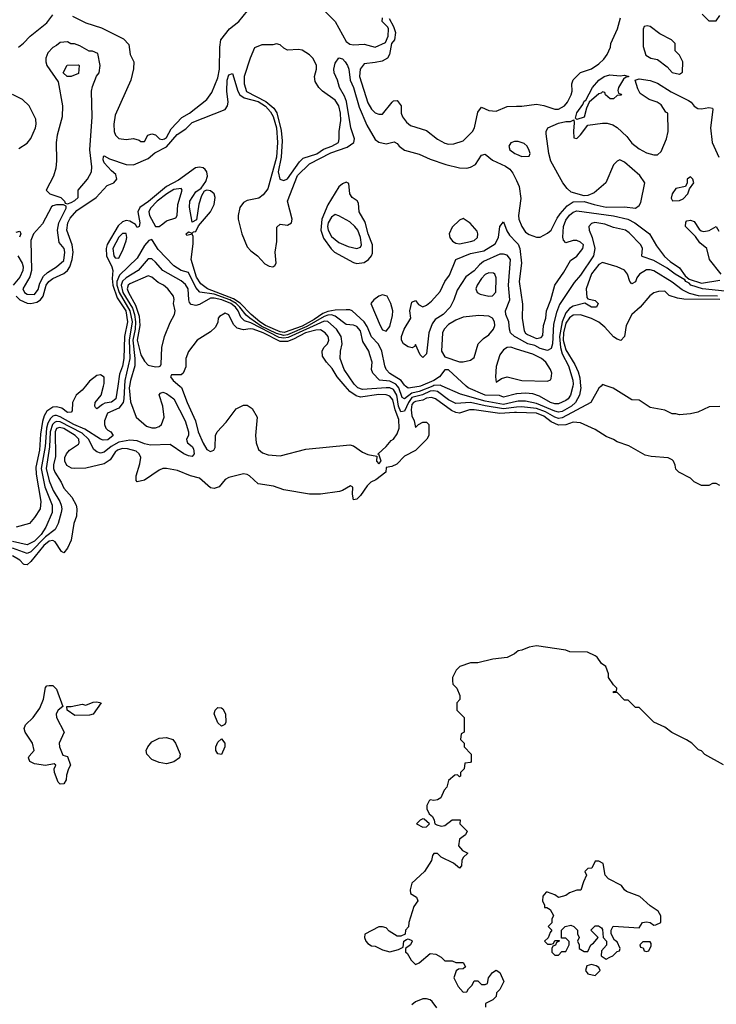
# Model space of a CAD drawing. Header units: inches. Extents: x 2380249 to 2585472, y 382747 to 546448.
# Tile 401 of 626: x 2487289 to 2491091, y 476625 to 482000. Entities that reach past the tile are written whole.
import ezdxf

# ---------------------------------------------------------------- set-up
doc = ezdxf.new("R2010")
doc.units = ezdxf.units.IN
doc.header["$MEASUREMENT"] = 0
for name, color, linetype in [('C4487', 7, 'Continuous'), ('C4488', 7, 'Continuous'), ('C4497', 7, 'Continuous'), ('C4498', 7, 'Continuous')]:
    doc.layers.add(name, color=color, linetype=linetype)

msp = doc.modelspace()

# ---------------------------------------------------------------- linework, layer by layer
at = {"layer": 'C4487', "color": 4}
for points, elevation in [([(2487888.6, 480000), (2487887.1, 479990), (2487893.6, 479913.6), (2487924.7, 479830), (2487981.8, 479781.8), (2488010, 479771.7), (2488030, 479771.7), (2488050, 479778.7), (2488062.4, 479790), (2488076.9, 479830), (2488069.8, 479889.8), (2488050, 479952), (2488058, 479962), (2488070, 479966.8), (2488090, 479959.1), (2488130, 479930.4), (2488191.8, 479810), (2488210.3, 479749.7), (2488210.4, 479729.7), (2488198.8, 479710), (2488200.7, 479700.7), (2488204.7, 479690), (2488230, 479670.8), (2488237.7, 479657.7), (2488242, 479630), (2488230, 479616), (2488210, 479619.5), (2488185.2, 479630), (2488110, 479680.7), (2488002.3, 479677.7), (2487970, 479684.4), (2487930, 479700.9), (2487890, 479705.3), (2487830, 479693.5), (2487788.8, 479670), (2487750, 479638.7), (2487730, 479633.6), (2487710, 479640.7), (2487693.9, 479653.9), (2487665.1, 479710), (2487630, 479742.9), (2487510, 479804.5), (2487490, 479806.6), (2487479.5, 479800.5), (2487468, 479790), (2487455.6, 479750), (2487451.4, 479668.6), (2487432.8, 479550), (2487450, 479482), (2487471.5, 479430), (2487507.6, 479370), (2487514.9, 479350), (2487518.7, 479330), (2487515.8, 479310), (2487498.4, 479250), (2487482.8, 479217.3), (2487430, 479176.2), (2487350, 479095.6), (2487330, 479086.6), (2487250, 479115)], 32), ([(2487861, 480000), (2487857.8, 479930), (2487852.9, 479910), (2487830, 479879.8), (2487768, 479852), (2487752.6, 479810), (2487751.7, 479790), (2487759.5, 479770), (2487770, 479758.4), (2487786.8, 479750), (2487798.8, 479730), (2487770, 479706.6), (2487744.7, 479704.8), (2487730, 479709.6), (2487645.5, 479765.5), (2487584, 479790), (2487510, 479832.5), (2487490, 479839.8), (2487481.7, 479838.3), (2487470, 479835.8), (2487457.3, 479822.7), (2487442.9, 479797), (2487436, 479770), (2487427.6, 479670), (2487405.6, 479550), (2487426.3, 479450), (2487466.9, 479350), (2487465.5, 479310), (2487431.5, 479230), (2487406.7, 479190), (2487370, 479153.5), (2487330, 479132.6), (2487250.7, 479150.7)], 28), ([(2487648, 480000), (2487630, 479978), (2487597.3, 479950), (2487577.3, 479910), (2487575.3, 479864.7), (2487570, 479858), (2487550, 479856), (2487518.6, 479878.6), (2487490, 479886.6), (2487470, 479884.7), (2487438, 479862), (2487423.5, 479836.5), (2487413.8, 479806.1), (2487403.2, 479736.8), (2487397.4, 479650), (2487376.7, 479556.7), (2487378.2, 479518.2), (2487404, 479370), (2487400.7, 479330), (2487370, 479282), (2487342, 479250), (2487270.7, 479229.3)], 24), ([(2487824.7, 480000), (2487814, 479930), (2487790, 479912.7), (2487753.5, 479906.5), (2487740.3, 479899.7), (2487710, 479875.3), (2487702.7, 479882.7), (2487699, 479890), (2487701.2, 479910), (2487734, 479950), (2487746.5, 480000)], 24), ([(2488163.5, 480000), (2488172.7, 479992.7), (2488203.1, 479910), (2488248.9, 479810), (2488263.1, 479750), (2488290, 479687.3), (2488310, 479653.4), (2488330, 479643), (2488349.5, 479650.5), (2488356.1, 479663.9), (2488358.4, 479730), (2488366.6, 479750), (2488416.6, 479803.4), (2488470, 479874.8), (2488510, 479894.8), (2488530, 479896), (2488558, 479878), (2488586, 479830), (2488576.3, 479730), (2488579.3, 479690), (2488593.3, 479653.3), (2488614.6, 479634.6), (2488644.9, 479624.9), (2488710, 479619), (2488850, 479656.1), (2489090, 479679.5), (2489110, 479674.4), (2489159.3, 479639.3), (2489190, 479626.8), (2489238, 479618), (2489236, 479590), (2489250, 479576), (2489261.2, 479590), (2489250, 479628), (2489246, 479626), (2489246, 479630), (2489290, 479670.8), (2489317, 479703), (2489330, 479710.4), (2489350, 479738.4), (2489360.2, 479770), (2489358.2, 479818.2), (2489338, 479870), (2489325.1, 479925.1), (2489310, 479944.8), (2489290, 479952.7), (2489250, 479954.5), (2489150, 479938.9), (2489126.2, 479946.2), (2489090, 479971.1), (2489064.8, 480000)], 36), ([(2490000, 479883.8), (2489930, 479874.9), (2489830, 479891.2), (2489750, 479909.8), (2489670, 479905.1), (2489630, 479925.3), (2489570, 479969.8), (2489550, 479974.5), (2489530, 479971.8), (2489487.4, 479952.6), (2489430, 479936.7), (2489410.6, 479910), (2489390, 479862.7), (2489370, 479859.7), (2489355.9, 479890), (2489346.8, 479950), (2489330, 479980.4), (2489310, 479989.8), (2489290, 479989.8), (2489160.4, 479980.4), (2489135.1, 479990), (2489124.6, 480000)], 32), ([(2489543.4, 480000), (2489470, 479969.3), (2489430, 479960.2), (2489390, 479929.6), (2489377.4, 479937.4), (2489359.1, 479990), (2489350.9, 480000)], 28), ([(2489476.1, 480000), (2489470, 479997.5), (2489410, 479988.3), (2489395.6, 480000)], 24), ([(2490000, 479915.4), (2489930, 479898.5), (2489830, 479917.2), (2489694.9, 479954.9), (2489595, 480000)], 28), ([(2490000, 479957.5), (2489930, 479939.5), (2489907.6, 479947.6), (2489830, 479949.8), (2489736, 479990), (2489725.2, 480000)], 24), ([(2490000, 479855.4), (2489990, 479855.8), (2489910, 479850.6), (2489769.2, 479870.8), (2489744.7, 479870), (2489690, 479852.8), (2489670, 479855.4), (2489646, 479866), (2489558.4, 479930), (2489536.9, 479936.9), (2489510, 479933.3), (2489490, 479923.5), (2489450, 479915), (2489438.4, 479910), (2489430, 479899.5), (2489426.2, 479870), (2489430, 479838), (2489442, 479810), (2489450, 479774), (2489466, 479790), (2489490, 479802), (2489510, 479802), (2489522, 479790), (2489522, 479730), (2489511.3, 479710), (2489450, 479648), (2489390, 479618), (2489346.8, 479573.2), (2489319.8, 479560.2), (2489290, 479555.3), (2489286.8, 479530), (2489232.4, 479487.6), (2489205.5, 479474.5), (2489184.9, 479455.1), (2489150, 479402), (2489130, 479382), (2489110, 479378), (2489105.2, 479410), (2489108, 479448), (2489095.3, 479455.3), (2489050.9, 479429.1), (2489035.3, 479424.7), (2488930, 479409), (2488870, 479409.2), (2488730, 479433.2), (2488673.4, 479453.4), (2488590, 479466), (2488544, 479510), (2488530, 479518), (2488510, 479520.9), (2488430, 479500.9), (2488411, 479490), (2488378, 479450), (2488350, 479441.2), (2488330, 479444), (2488270, 479497), (2488222, 479510), (2488150, 479539.3), (2488090, 479549.2), (2488070, 479549.2), (2488050, 479541.2), (2487970, 479486.6), (2487930, 479478), (2487924.7, 479484.7), (2487924.5, 479510), (2487944.4, 479575.6), (2487949.6, 479610), (2487940.9, 479630), (2487924.7, 479644.7), (2487877.5, 479657.5), (2487850, 479658.5), (2487822.4, 479650), (2487810, 479638.7), (2487782.6, 479597.4), (2487750, 479575.4), (2487650, 479552), (2487589.3, 479549.3), (2487572.5, 479552.5), (2487547, 479567), (2487536, 479590), (2487536, 479610), (2487543.7, 479630), (2487561.2, 479650), (2487610, 479682.8), (2487614, 479690), (2487611.3, 479710), (2487591.5, 479730), (2487530, 479767.6), (2487505.9, 479774.1), (2487490, 479767.6), (2487483, 479750), (2487484.4, 479615.6), (2487474.4, 479570), (2487474.4, 479550), (2487481.3, 479530), (2487516.1, 479476.1), (2487530, 479442.8), (2487573.7, 479393.7), (2487597.1, 479350), (2487601.6, 479330), (2487599.3, 479290), (2487584.4, 479250), (2487570, 479158), (2487550, 479115.3), (2487530, 479088.7), (2487516.4, 479096.4), (2487482, 479150), (2487470, 479156.4), (2487450, 479154), (2487420.2, 479130), (2487350, 479042.3), (2487330, 479024.5), (2487313.2, 479026.8), (2487310, 479027.3), (2487289.6, 479050), (2487250, 479073.3)], 36), ([(2490000, 478546.7), (2489990, 478538), (2489950, 478518), (2489871.6, 478508.4), (2489790, 478488.7), (2489750, 478488.7), (2489691.1, 478468.9), (2489672, 478450), (2489652, 478410), (2489652, 478390), (2489652.7, 478372.7), (2489674, 478350), (2489692, 478310), (2489691.6, 478288.4), (2489674, 478270), (2489674, 478230), (2489714, 478190), (2489714, 478110), (2489698, 478102), (2489694, 478070), (2489714, 478050), (2489714, 478030), (2489754, 477990), (2489754, 477950), (2489750, 477946), (2489718, 477942), (2489714, 477910), (2489694, 477890), (2489694, 477870), (2489690, 477866), (2489678, 477878), (2489663.6, 477876.4), (2489630, 477846), (2489621, 477810), (2489605.5, 477794.5), (2489588.1, 477751.9), (2489570, 477741.2), (2489550, 477737.2), (2489530, 477742), (2489523.5, 477736.5), (2489511.3, 477710), (2489511.6, 477691.6), (2489524.7, 477664.7), (2489542, 477650), (2489552, 477630), (2489554, 477610), (2489565.4, 477605.4), (2489590, 477598), (2489600.4, 477599.6), (2489610, 477602), (2489650, 477632), (2489692.7, 477632.7), (2489692, 477610), (2489731.3, 477570), (2489722, 477550), (2489690, 477526), (2489684.7, 477490), (2489705.4, 477465.4), (2489734, 477450), (2489710, 477426), (2489702, 477410), (2489699.6, 477380.4), (2489690, 477368.7), (2489656.4, 477396.4), (2489589.1, 477429.1), (2489570, 477448), (2489550, 477448), (2489542.8, 477437.2), (2489536, 477410), (2489498, 477350), (2489430, 477286), (2489421, 477250), (2489422, 477230), (2489454, 477210), (2489462, 477190), (2489441, 477159), (2489412.7, 477072.7), (2489411.6, 477048.4), (2489394, 477030), (2489392.7, 477007.3), (2489370, 476998), (2489350, 476998), (2489305.2, 477025.2), (2489290, 477042), (2489270, 477048.7), (2489250, 477048), (2489172, 477008), (2489171.3, 476990), (2489178, 476970), (2489190, 476958), (2489210, 476944.7), (2489230, 476942), (2489270, 476922), (2489310, 476912), (2489356.4, 476923.6), (2489382, 476938), (2489386, 476970), (2489400.4, 476979.6), (2489410, 476982), (2489430, 476974), (2489432, 476970), (2489422, 476950), (2489394, 476930), (2489394, 476910), (2489403.6, 476903.6), (2489426.4, 476866.4), (2489450, 476842), (2489470, 476851.3), (2489530, 476902), (2489559.6, 476899.6), (2489590, 476882), (2489610, 476862), (2489650, 476862), (2489670, 476854), (2489710, 476854), (2489722, 476830), (2489710, 476818), (2489683.6, 476816.4), (2489671.6, 476808.4), (2489658, 476770), (2489682, 476722), (2489710, 476692), (2489730, 476694), (2489738, 476710), (2489758, 476730), (2489770, 476754), (2489790, 476754), (2489810, 476734), (2489830, 476734), (2489842, 476738), (2489848, 476770), (2489870, 476798), (2489890, 476812), (2489910, 476798), (2489931.1, 476748.9), (2489910, 476706), (2489892, 476688), (2489890, 476668), (2489870.9, 476649.1), (2489832, 476630), (2489831.3, 476610)], 44), ([(2489565.2, 476605.2), (2489540.4, 476640.4), (2489528.9, 476648.9), (2489510, 476655.3), (2489490, 476655.3), (2489450, 476639), (2489430, 476622.7)], 44)]:
    msp.add_lwpolyline(points, dxfattribs=dict(at, elevation=elevation))
for points, elevation in [([(2487510, 477826), (2487498.6, 477838.6), (2487479, 477890), (2487478, 477910), (2487486, 477930), (2487478, 477938), (2487430, 477929), (2487370, 477937.2), (2487345.2, 477950), (2487338, 477970), (2487340.4, 477979.6), (2487368, 478010), (2487359, 478050), (2487319.3, 478110), (2487312.7, 478130), (2487321.2, 478150), (2487362.9, 478190), (2487398.8, 478241.2), (2487418.4, 478290), (2487430, 478354), (2487436.4, 478363.6), (2487450, 478366), (2487470, 478366), (2487490, 478344.7), (2487524.7, 478250), (2487498.8, 478230), (2487488.2, 478210), (2487490.7, 478190), (2487531.3, 478110), (2487504.7, 478050), (2487506, 478030), (2487524.7, 477984.7), (2487550, 477978), (2487566.8, 477930), (2487554.8, 477910), (2487544, 477876), (2487542.8, 477850), (2487530, 477829.2)], 36), ([(2487590, 478201.2), (2487548.7, 478230), (2487546, 478250), (2487570, 478250.6), (2487630, 478264), (2487650, 478258.8), (2487690, 478274.8), (2487710, 478276), (2487734, 478270), (2487690, 478209.3), (2487670, 478202.7)], 36), ([(2488390, 478142.7), (2488370, 478160.9), (2488349.7, 478210), (2488355.1, 478230), (2488370, 478244.9), (2488390, 478243), (2488397.2, 478237.2), (2488411.8, 478210), (2488414, 478166), (2488408, 478152)], 36), ([(2488090, 477937.2), (2488050, 477945.1), (2488010, 477961.6), (2487982.9, 477990), (2487979.6, 478010), (2487988.4, 478031.5), (2488010, 478057.3), (2488050, 478077.3), (2488090, 478080.7), (2488124.7, 478070), (2488139.1, 478050), (2488164.7, 477990), (2488162, 477970), (2488130, 477948.7)], 36), ([(2488390, 477989), (2488370, 477993.2), (2488359.5, 478010), (2488358.7, 478030), (2488370, 478056.3), (2488390, 478074), (2488408, 478050), (2488408.2, 478030)], 36), ([(2489490, 477638), (2489474, 477630), (2489454, 477610), (2489490, 477592), (2489510, 477594), (2489526, 477610), (2489496.4, 477636.4)], 44)]:
    msp.add_lwpolyline(points, close=True, dxfattribs=dict(at, elevation=elevation))
at = {"layer": 'C4488', "color": 4}
for points, elevation in [([(2487578, 482018), (2487650, 481983), (2487735.2, 481955.2), (2487855.8, 481895.8), (2487884.1, 481864.1), (2487891.3, 481810), (2487911.3, 481770), (2487911.1, 481731.1), (2487894.8, 481670), (2487810, 481478), (2487802.4, 481430), (2487804, 481390), (2487811.3, 481370), (2487830.9, 481350.9), (2487870, 481346), (2487911, 481351), (2487942, 481342), (2487950, 481334), (2487970, 481334), (2487988, 481370), (2488010, 481376), (2488030, 481371), (2488052, 481350), (2488066.4, 481346.4), (2488079, 481350), (2488090, 481356.3), (2488115.3, 481404.7), (2488174.8, 481465.2), (2488215.3, 481490), (2488310, 481564.7), (2488337.5, 481602.5), (2488370, 481682), (2488379.5, 481730), (2488380.7, 481850), (2488386, 481890), (2488433.6, 481950), (2488485.1, 481990), (2488531.9, 482048.1)], 28), ([(2488940.7, 482060.7), (2489010.4, 481990.4), (2489070, 481881), (2489090, 481866.8), (2489110, 481862.8), (2489170, 481865.5), (2489230, 481850.6), (2489285.2, 481874.8), (2489300.9, 481910), (2489302.7, 481950), (2489298.9, 481958.9), (2489266.6, 481990), (2489269.2, 482010)], 28), ([(2487282, 481850), (2487310, 481870.8), (2487346, 481910), (2487437, 481983), (2487470, 482026.8)], 28), ([(2489306.4, 482006.4), (2489330, 481962), (2489340.7, 481930), (2489334, 481890), (2489318, 481870), (2489307.7, 481810), (2489296.3, 481790), (2489266.6, 481773.4), (2489230, 481765.1), (2489170, 481759.5), (2489147.2, 481730), (2489144.2, 481690), (2489190, 481546), (2489210, 481511), (2489230, 481491), (2489250, 481484.7), (2489270, 481484.7), (2489322, 481550), (2489330, 481556), (2489350, 481558), (2489371, 481530), (2489371, 481490), (2489378, 481470), (2489399.8, 481439.8), (2489421.6, 481421.6), (2489510, 481394.8), (2489570, 481346.8), (2489610, 481326), (2489630, 481321), (2489658, 481322), (2489710, 481338), (2489761.2, 481390), (2489772, 481410), (2489790, 481494), (2489810, 481522), (2489850, 481504.7), (2489890, 481501), (2489950, 481526), (2490000, 481526.8)], 28), ([(2487270.1, 480490.1), (2487290, 480470.2), (2487330, 480452.1), (2487350, 480451.1), (2487381.9, 480458.1), (2487402.2, 480470), (2487417.8, 480490), (2487434.4, 480550), (2487448.8, 480571.2), (2487470, 480587.3), (2487530, 480614), (2487549.8, 480630), (2487562.9, 480650), (2487575.4, 480690), (2487581.1, 480730), (2487575.8, 480770), (2487547.1, 480850), (2487551.5, 480890), (2487564.1, 480915.9), (2487601.3, 480958.7), (2487706.6, 481030), (2487765.9, 481094.1), (2487802.7, 481110), (2487818.9, 481130), (2487814.6, 481154.6), (2487790, 481174.5), (2487750, 481219), (2487745.1, 481234.9), (2487747, 481253), (2487750, 481256), (2487779.3, 481239.3), (2487870, 481208.7), (2487910, 481207.2), (2487990, 481242.3), (2488027.5, 481272.5), (2488090, 481305.2), (2488147.7, 481372.3), (2488195.2, 481404.8), (2488230, 481438.6), (2488410, 481510.3), (2488424.1, 481530), (2488427, 481550), (2488419.8, 481610), (2488422.2, 481670), (2488430, 481698.8), (2488450, 481706.8), (2488479.3, 481610), (2488490.2, 481590), (2488513.3, 481573.3), (2488590, 481552.3), (2488630, 481527.4), (2488657.5, 481497.5), (2488671.8, 481471.8), (2488691.1, 481410), (2488696.2, 481330), (2488690.1, 481250), (2488643, 481077), (2488617.2, 481042.8), (2488593.8, 481026.2), (2488530, 481012.3), (2488510, 481002.3), (2488490, 480974.5), (2488480.7, 480930), (2488480.8, 480910), (2488502, 480830), (2488530, 480759.1), (2488550, 480738), (2488587.3, 480710), (2488627.7, 480667.7), (2488650, 480654.8), (2488670, 480651.3), (2488682, 480658), (2488688.9, 480671.1), (2488684, 480730), (2488691.6, 480788.4), (2488692.1, 480867.9), (2488710, 480884), (2488750, 480878.4), (2488771.8, 480890), (2488775.8, 480910), (2488751.1, 481010), (2488805.3, 481150), (2488870, 481213.2), (2488987.6, 481272.4), (2489077, 481303), (2489112.6, 481330), (2489116.4, 481350), (2489095.8, 481410), (2489072.6, 481552.6), (2489061.5, 481581.5), (2489034, 481630), (2489023.6, 481670), (2489006, 481710), (2489003.6, 481730), (2489010, 481762), (2489030, 481790.8), (2489050, 481786), (2489066, 481770), (2489077.3, 481750), (2489084.9, 481730), (2489092, 481670), (2489110.3, 481630), (2489141.4, 481521.4), (2489184.3, 481424.3), (2489230, 481345.3), (2489250, 481330.3), (2489290, 481322.7), (2489332.3, 481332.3), (2489350, 481323), (2489359.5, 481310), (2489390, 481287.2), (2489470, 481266), (2489530, 481239), (2489614.8, 481210), (2489690, 481190.2), (2489730, 481188.6), (2489750, 481194.2), (2489776, 481210), (2489810, 481260.7), (2489830, 481264.9), (2489870, 481232.7), (2489940.8, 481200.8), (2489963.4, 481183.4), (2489981.4, 481161.4), (2490000, 481121.4)], 24), ([(2487284, 481296), (2487330, 481326), (2487349.5, 481350.5), (2487375.1, 481410), (2487379.3, 481430), (2487377.5, 481457.5), (2487341.2, 481530), (2487304.8, 481564.8), (2487250, 481591.8)], 28), ([(2490000, 481334.7), (2489990, 481334), (2489970, 481328), (2489958, 481310), (2489964.7, 481290), (2489992, 481270), (2490000, 481266.2)], 28), ([(2489395.6, 480000), (2489390, 480004.5), (2489371.6, 480030), (2489309.1, 480069.1), (2489289.8, 480089.8), (2489281.7, 480110), (2489265.4, 480190), (2489247.7, 480227.7), (2489208.9, 480268.9), (2489185.8, 480325.8), (2489169.9, 480349.9), (2489103.7, 480410), (2489090, 480416), (2489070, 480416.8), (2489010, 480414.6), (2488970, 480407), (2488944.1, 480395.9), (2488896.5, 480363.5), (2488830, 480326.9), (2488733, 480293), (2488710, 480295.7), (2488630.7, 480330), (2488599.6, 480350), (2488553, 480390), (2488492.4, 480452.4), (2488456.2, 480476.2), (2488313.3, 480530), (2488277.6, 480557.6), (2488254, 480594), (2488224.4, 480690), (2488235.7, 480775.7), (2488236.2, 480816.2), (2488230, 480828.7), (2488202, 480822), (2488198, 480830), (2488210, 480842), (2488230, 480834), (2488238, 480842), (2488250, 480842.8), (2488264.8, 480875.2), (2488330, 480950.3), (2488349.8, 480990), (2488356.4, 481030), (2488349.6, 481050), (2488330, 481066.3), (2488310, 481069.6), (2488296.4, 481063.6), (2488281.4, 481038.6), (2488267.5, 480992.5), (2488253.2, 480906.8), (2488230, 480895.3), (2488216.1, 480976.1), (2488218, 481010), (2488250, 481059.3), (2488279.7, 481080.3), (2488304.1, 481115.9), (2488314.6, 481145.4), (2488310.7, 481170), (2488301.6, 481181.6), (2488290, 481191.4), (2488270, 481195.4), (2488249.1, 481190.9), (2488155.5, 481124.5), (2488090, 481089.8), (2487992.1, 481007.9), (2487945.2, 480974.8), (2487933.8, 480950), (2487944, 480890), (2487942, 480870), (2487930, 480865.2), (2487921.2, 480881.2), (2487890, 480900.5), (2487870, 480904), (2487850, 480896.9), (2487825.9, 480874.1), (2487767, 480773), (2487761.1, 480750), (2487762.3, 480710), (2487792.3, 480650), (2487797.2, 480630), (2487793.2, 480586.8), (2487796.6, 480550), (2487821.3, 480481.3), (2487867.5, 480410), (2487877.1, 480350), (2487860.7, 480270), (2487857.6, 480150), (2487850, 480109.3), (2487834.7, 480065.3), (2487824.7, 480000)], 24), ([(2490000, 480264.3), (2489989.6, 480270), (2489967.6, 480290), (2489961.6, 480310), (2489958.7, 480350), (2489942, 480390), (2489939.7, 480410), (2489964.5, 480470), (2489957.2, 480550), (2489968.3, 480690), (2489950, 480714.3), (2489930, 480720.5), (2489910, 480719.6), (2489820.7, 480679.3), (2489798.2, 480661.8), (2489770, 480629.7), (2489723.4, 480596.6), (2489676.2, 480523.8), (2489658.9, 480470), (2489638.7, 480430), (2489600.5, 480390), (2489557, 480363), (2489539.9, 480340.1), (2489522.4, 480290), (2489510, 480175.3), (2489490, 480155.3), (2489475.3, 480170), (2489450, 480226), (2489444.7, 480215.3), (2489431.3, 480208.7), (2489410, 480214), (2489384, 480230), (2489373.2, 480250), (2489372.7, 480270), (2489387.3, 480310), (2489424, 480370), (2489418, 480410), (2489430, 480458), (2489450, 480466), (2489465.1, 480445.1), (2489490, 480432.4), (2489510, 480441.6), (2489536.3, 480463.7), (2489584.1, 480515.9), (2489609.7, 480570), (2489634.1, 480605.9), (2489669.7, 480690.3), (2489750, 480723.6), (2489822.3, 480737.7), (2489883.8, 480776.2), (2489903.1, 480810), (2489910, 480871), (2489930, 480896), (2489947.4, 480847.4), (2489963.2, 480823.2), (2490000, 480784.3)], 16), ([(2487270, 480840.5), (2487290, 480844.7), (2487294.9, 480830), (2487287.9, 480812.1)], 24), ([(2489350.9, 480000), (2489342.7, 480010), (2489310, 480027.1), (2489252.9, 480032.9), (2489217.2, 480070), (2489208.7, 480090), (2489212, 480130), (2489200.9, 480170), (2489194, 480190), (2489162.2, 480242.3), (2489150, 480301.2), (2489130, 480324.5), (2489110, 480332), (2489070, 480336), (2489010, 480381.7), (2488990, 480387.9), (2488970, 480387.2), (2488950, 480380.1), (2488855.5, 480324.5), (2488750, 480279.7), (2488730, 480276.3), (2488690, 480286.9), (2488607.3, 480327.3), (2488544.4, 480370), (2488526, 480386), (2488491.4, 480431.4), (2488470.2, 480450.2), (2488436.8, 480470), (2488350, 480501.2), (2488272.7, 480512.7), (2488250, 480537.6), (2488210, 480619.5), (2488170, 480631.5), (2488130, 480655.6), (2488045.2, 480745.2), (2488014.8, 480794.8), (2488010, 480799), (2487993.6, 480793.6), (2487970, 480767.3), (2487930, 480698.4), (2487834.5, 480605.5), (2487820.1, 480570), (2487820.1, 480550), (2487832.1, 480510), (2487890.6, 480410), (2487902.2, 480350), (2487887.2, 480250), (2487889.5, 480150), (2487862.3, 480030), (2487861, 480000)], 28), ([(2487279.5, 480710), (2487302.3, 480670), (2487307.6, 480650), (2487306.3, 480630), (2487290, 480593.6), (2487253.8, 480550)], 24), ([(2489124.6, 480000), (2489114, 480010), (2489060.5, 480090), (2489038.4, 480150), (2489039.5, 480190), (2489049.6, 480230.4), (2489043.5, 480270), (2489017.4, 480310), (2488971.5, 480351.5), (2488950, 480353.3), (2488754.9, 480265.1), (2488730, 480260.7), (2488705.2, 480265.2), (2488550, 480344.2), (2488515.8, 480355.8), (2488495.5, 480375.5), (2488481, 480410), (2488467.2, 480430), (2488441.2, 480450), (2488392.6, 480470), (2488350, 480480.2), (2488330, 480478.8), (2488270, 480445.6), (2488250, 480439.6), (2488224.2, 480444.2), (2488215.1, 480455.1), (2488211.5, 480470), (2488208.3, 480530), (2488194.5, 480554.5), (2488170, 480574.3), (2488069.8, 480629.8), (2488030, 480677), (2488010, 480694), (2487990, 480694), (2487936.5, 480630), (2487870, 480589.8), (2487850, 480572), (2487842.9, 480550), (2487852.7, 480510), (2487904.3, 480424.3), (2487915.9, 480390), (2487922, 480350), (2487919.1, 480310), (2487906.8, 480250), (2487917.7, 480150), (2487917.3, 480110), (2487893.2, 480030), (2487888.6, 480000)], 32), ([(2489064.8, 480000), (2489021.3, 480050), (2488995.3, 480095.3), (2488962.7, 480130), (2488942.5, 480162.5), (2488939.3, 480190), (2488949.2, 480210), (2488969.3, 480230), (2488977, 480250), (2488972, 480270), (2488957, 480290), (2488930, 480306.3), (2488905.1, 480305.1), (2488848.9, 480290), (2488784, 480256), (2488750, 480243.7), (2488710, 480243.4), (2488617.4, 480290), (2488564, 480310), (2488547.3, 480312.7), (2488510, 480307), (2488475.3, 480315.3), (2488456.3, 480336.3), (2488430, 480389), (2488410, 480398), (2488379.6, 480380.4), (2488372, 480370), (2488371.1, 480348.9), (2488358, 480322), (2488330, 480295.3), (2488258, 480250), (2488210.7, 480189.3), (2488196, 480150), (2488195.3, 480104.7), (2488182, 480070), (2488170, 480062), (2488118, 480062), (2488112, 480050), (2488126, 480030), (2488163.5, 480000)], 36), ([(2490000, 480202), (2489970, 480211.5), (2489949.4, 480210.6), (2489930, 480198), (2489908.9, 480170), (2489890, 480106), (2489886.8, 480050), (2489890, 480022), (2489919, 480041), (2489950, 480051), (2490000, 480038.2)], 24), ([(2487746.5, 480000), (2487750, 480014), (2487749.3, 480049.3), (2487730, 480060.9), (2487710, 480057), (2487670, 480027), (2487648, 480000)], 24), ([(2489725.2, 480000), (2489629.1, 480089.1), (2489610, 480089.2), (2489581.1, 480050), (2489550.1, 480029.9), (2489476.1, 480000)], 24), ([(2489595, 480000), (2489584.7, 480004.7), (2489550, 480002.8), (2489543.4, 480000)], 28)]:
    msp.add_lwpolyline(points, dxfattribs=dict(at, elevation=elevation))
for points, elevation in [([(2487550, 481878), (2487510, 481875.3), (2487490, 481858), (2487470, 481848), (2487442, 481818), (2487431.3, 481790), (2487431.3, 481770), (2487438, 481750), (2487499.8, 481659.8), (2487523, 481530), (2487520.5, 481470), (2487493, 481370), (2487488, 481330), (2487490.5, 481229.5), (2487486.8, 481190), (2487474.4, 481145.6), (2487434, 481070), (2487454, 481050), (2487514, 481030), (2487534, 481010), (2487538, 480998), (2487550, 480994), (2487570, 481002), (2487590, 481012), (2487608, 481030), (2487609, 481070), (2487659.3, 481130), (2487680.9, 481170), (2487683.2, 481196.8), (2487671.5, 481290), (2487684.5, 481470), (2487681.2, 481610), (2487685.6, 481634.4), (2487709, 481691), (2487722, 481710), (2487728, 481750), (2487715.3, 481815.3), (2487687.3, 481827.3), (2487668.4, 481828.4), (2487616.4, 481856.4), (2487587.3, 481867.3), (2487568.4, 481868.4)], 28), ([(2488690, 481868.7), (2488670, 481862), (2488610, 481862), (2488570, 481846), (2488546.8, 481790), (2488514.9, 481690), (2488514, 481650), (2488527.2, 481607.2), (2488632.5, 481552.5), (2488676.8, 481516.8), (2488692.1, 481492.1), (2488715.5, 481395.5), (2488722, 481338), (2488715.6, 481250), (2488699.1, 481170), (2488708.9, 481128.9), (2488730, 481122), (2488750, 481130.5), (2488817, 481223), (2488837, 481243), (2488910, 481268.1), (2488946.7, 481293.3), (2488992.7, 481310), (2489029.2, 481330), (2489033.2, 481350), (2489032, 481390), (2489041.3, 481450), (2489040.4, 481490), (2489030, 481529.2), (2489010, 481559.5), (2488941.2, 481610), (2488921.2, 481630), (2488901.5, 481661.5), (2488897.2, 481690), (2488909, 481730), (2488909, 481750), (2488890, 481788), (2488870, 481808.7), (2488830, 481834), (2488810, 481837.2), (2488750, 481834), (2488730, 481844), (2488710, 481862)], 28), ([(2487548.7, 481688.7), (2487526, 481710), (2487548.4, 481751.6), (2487610, 481754), (2487614, 481750), (2487610, 481706), (2487570, 481688.7)], 28), ([(2488170, 481079), (2488130, 481072.3), (2488093, 481050), (2488038.7, 481010), (2488002.4, 480970), (2487993, 480950), (2487998, 480930), (2488030, 480871.3), (2488050, 480871), (2488070, 480886), (2488090, 480901), (2488142, 480918), (2488148.7, 480930), (2488151.5, 480990), (2488175.1, 481070)], 28), ([(2489070, 481112), (2489050, 481104.5), (2489030, 481087), (2488971.1, 480988.9), (2488938.8, 480910), (2488933.5, 480850), (2488946.9, 480806.9), (2488988.7, 480748.7), (2489007.4, 480730), (2489110, 480674), (2489130, 480669.1), (2489170, 480674.6), (2489193, 480690), (2489208.3, 480710), (2489214, 480726), (2489214.8, 480770), (2489190.8, 480830), (2489173.8, 480893.8), (2489142.4, 480950), (2489137.7, 480997.7), (2489130.9, 481010.9), (2489104.5, 481030), (2489090, 481049.3), (2489085.2, 481105.2)], 24), ([(2487490, 480989.2), (2487470, 480984), (2487462.5, 480977.5), (2487413.8, 480886.2), (2487364.9, 480830), (2487350, 480795.3), (2487353, 480630), (2487343.6, 480596.4), (2487305.5, 480530), (2487314.8, 480510), (2487330, 480501.6), (2487370, 480500.5), (2487390, 480526.8), (2487399.1, 480560.9), (2487419.7, 480600.3), (2487440.1, 480619.9), (2487490, 480651.3), (2487530, 480684.7), (2487535.6, 480730), (2487531.6, 480750), (2487504.1, 480784.1), (2487496.2, 480850), (2487502, 480890), (2487542, 480970), (2487542, 480982), (2487528.7, 480988.7)], 28), ([(2489010, 480936), (2488990, 480922), (2488972, 480890), (2488969.2, 480870), (2488972.2, 480850), (2488990, 480815.5), (2489030, 480783), (2489082, 480762), (2489130, 480750.8), (2489150, 480758), (2489155.1, 480770), (2489149.5, 480810), (2489134, 480850), (2489118, 480870), (2489090, 480896.2), (2489030, 480929.5)], 28), ([(2489710, 480914.5), (2489690, 480905.1), (2489650, 480867.8), (2489633.4, 480830), (2489635.8, 480810), (2489652, 480790), (2489670, 480780.2), (2489690, 480776.2), (2489750, 480788.6), (2489770, 480794.6), (2489788, 480810), (2489789.7, 480830), (2489785.3, 480845.3), (2489748.2, 480888.2)], 24), ([(2487870, 480832.7), (2487850, 480832), (2487830, 480811.8), (2487797.6, 480750), (2487802.4, 480710), (2487810, 480699.1), (2487830, 480698), (2487853.8, 480746.2), (2487870, 480792), (2487874, 480810)], 28), ([(2487990, 480602), (2487890, 480558.3), (2487880.3, 480550), (2487875.6, 480530), (2487882.6, 480510), (2487922, 480442), (2487941.9, 480381.9), (2487945, 480330), (2487929.5, 480250), (2487950, 480170.7), (2487970, 480136.3), (2487990, 480114.8), (2488030, 480104), (2488050, 480106), (2488058, 480110), (2488060.4, 480119.6), (2488064.5, 480210), (2488079.6, 480270), (2488110, 480346), (2488134.5, 480390), (2488138, 480410), (2488129.3, 480450), (2488132.9, 480472.9), (2488129, 480490), (2488097.2, 480530), (2488073.2, 480550), (2488044.7, 480564.7), (2488010, 480594.5)], 36), ([(2489850, 480618.7), (2489830, 480608.5), (2489810, 480586.9), (2489785.2, 480550), (2489778.3, 480530), (2489786, 480510), (2489802.2, 480502.2), (2489850, 480490.3), (2489870, 480492.4), (2489887, 480513), (2489889.7, 480590), (2489882.4, 480610), (2489875.7, 480615.7)], 24), ([(2489270, 480497.3), (2489250, 480490.5), (2489221.1, 480470), (2489205.7, 480450), (2489257.1, 480330), (2489270, 480307.7), (2489290, 480299.3), (2489310, 480324.9), (2489324.6, 480384.6), (2489325.8, 480410), (2489314.4, 480450), (2489294.5, 480490)], 24), ([(2489795.1, 480384.9), (2489710, 480375.6), (2489670, 480359.1), (2489630, 480335.5), (2489605.4, 480310), (2489596.2, 480290), (2489590.4, 480190.3), (2489610, 480158.8), (2489690, 480131.3), (2489710, 480131.3), (2489750, 480140.7), (2489770, 480156), (2489792, 480230), (2489820.4, 480259.6), (2489850, 480279.5), (2489875.3, 480310), (2489882, 480330), (2489881.2, 480350), (2489870.4, 480370.4), (2489850, 480382)], 24)]:
    msp.add_lwpolyline(points, close=True, dxfattribs=dict(at, elevation=elevation))
at = {"layer": 'C4497', "color": 4}
for points, elevation in [([(2490350.6, 480000), (2490351.7, 479990), (2490344.4, 479950), (2490323.2, 479910), (2490300.3, 479890), (2490250, 479860.7), (2490230, 479857.7), (2490210, 479862.2), (2490110, 479905), (2490050, 479917.3), (2490010, 479917.8), (2490000, 479915.4)], 28), ([(2490307.7, 480000), (2490295.3, 479950), (2490283, 479930), (2490270, 479920.5), (2490230, 479903), (2490210, 479903.5), (2490186, 479910), (2490125.4, 479945.4), (2490090, 479957), (2490050, 479961.3), (2490002, 479958), (2490000, 479957.5)], 24), ([(2490462, 480000), (2490450, 479988), (2490406, 479910), (2490250, 479826.2), (2490230, 479823.7), (2490210, 479830.6), (2490159.4, 479859.4), (2490110, 479878.3), (2490027.3, 479887.3), (2490000, 479883.8)], 32), ([(2491110, 479888), (2491052.7, 479887.3), (2490990, 479858), (2490950, 479848), (2490890, 479842), (2490870, 479848.7), (2490850, 479848.7), (2490810, 479868), (2490730, 479882), (2490670, 479922), (2490630, 479924), (2490528.9, 479988.9), (2490494.6, 480000)], 32), ([(2491110, 479458), (2491090, 479468), (2491070, 479468), (2491050, 479458), (2491010, 479458), (2490970, 479478), (2490950, 479498), (2490886, 479530), (2490870, 479546), (2490867.3, 479567.3), (2490858, 479590), (2490850, 479598), (2490828.4, 479608.4), (2490734.6, 479614.6), (2490702, 479622), (2490612.9, 479672.9), (2490550, 479695.3), (2490530, 479708.7), (2490490, 479724), (2490430, 479762), (2490350, 479799), (2490310, 479802), (2490270, 479787.6), (2490230, 479786.2), (2490190, 479804.5), (2490150, 479835.7), (2490110, 479851.2), (2490000, 479855.4)], 36), ([(2491130, 477933.2), (2491029.1, 477989.1), (2491010, 478008), (2490994, 478014), (2490958, 478050), (2490928.9, 478068.9), (2490849.1, 478109.1), (2490810, 478138), (2490750, 478166), (2490670, 478246), (2490650, 478246), (2490610, 478286), (2490590, 478286), (2490550, 478328), (2490530, 478326), (2490530, 478332), (2490546, 478334), (2490548, 478350), (2490529.1, 478369.1), (2490502, 478410), (2490502, 478430), (2490488, 478470), (2490465.2, 478485.2), (2490440.4, 478520.4), (2490430, 478528), (2490387.3, 478547.3), (2490291.6, 478548.4), (2490270, 478558), (2490110, 478582), (2490070, 478575.3), (2490030, 478558), (2490010, 478555.3), (2490000, 478546.7)], 44)]:
    msp.add_lwpolyline(points, dxfattribs=dict(at, elevation=elevation))
at = {"layer": 'C4497', "color": 4, "elevation": 48}
for points in [[(2490450, 477406), (2490430, 477406), (2490411.1, 477368.9), (2490390, 477366), (2490374, 477350), (2490382, 477330), (2490365.4, 477294.6), (2490351.3, 477248.7), (2490330, 477248.7), (2490290, 477233.2), (2490270, 477219), (2490230, 477208), (2490210, 477222), (2490170, 477238), (2490162, 477238), (2490143.6, 477216.4), (2490142, 477190), (2490154, 477166), (2490154, 477154), (2490166, 477154), (2490183.6, 477143.6), (2490202, 477110), (2490194, 477090), (2490194, 477070), (2490174, 477050), (2490194, 477030), (2490183.6, 477016.4), (2490172.7, 476987.3), (2490154, 476970), (2490170, 476954), (2490190, 476954), (2490202, 476958), (2490210, 476974), (2490234, 476974), (2490234, 476970), (2490218, 476962), (2490212.7, 476947.3), (2490198, 476942), (2490194, 476930), (2490194, 476910), (2490210, 476894), (2490230, 476894), (2490247.3, 476912.7), (2490270, 476914), (2490288, 476950), (2490287.3, 476967.3), (2490270, 476986), (2490246, 476986), (2490246, 477030), (2490266, 477050), (2490296.9, 477056.9), (2490314, 477050), (2490334, 477030), (2490334, 477010), (2490342, 476990), (2490334, 476970), (2490342, 476950), (2490342, 476930), (2490370, 476914), (2490390, 476914), (2490406, 476950), (2490420.4, 476959.6), (2490446, 476990), (2490406, 477030), (2490430, 477054), (2490447.3, 477052.7), (2490463.6, 477043.6), (2490470, 477034), (2490474, 476990), (2490492, 476970), (2490491.6, 476948.4), (2490463.6, 476916.4), (2490462, 476890), (2490490, 476872), (2490510, 476882), (2490526, 476890), (2490550, 476914), (2490562, 476918), (2490566, 476930), (2490550, 476966), (2490535.3, 476975.3), (2490518, 477010), (2490518, 477030), (2490528.9, 477051.1), (2490670, 477042), (2490689, 477071), (2490710, 477076), (2490730, 477071.3), (2490750, 477058), (2490760.4, 477059.6), (2490788, 477072), (2490788.4, 477108.4), (2490773.2, 477133.2), (2490730, 477162), (2490674, 477214), (2490600.9, 477240.9), (2490589.3, 477249.3), (2490573.2, 477273.2), (2490502, 477310), (2490484, 477330), (2490473.6, 477393.6)], [(2490730, 476966), (2490690, 476966), (2490674, 476950), (2490678, 476938), (2490692.7, 476932.7), (2490698, 476918), (2490710, 476914), (2490722, 476918), (2490736.4, 476943.6), (2490736.4, 476956.4)], [(2490410, 476842), (2490384.7, 476835.3), (2490378, 476810), (2490390, 476792), (2490430, 476782), (2490458, 476810), (2490450, 476826), (2490435.3, 476835.3)]]:
    msp.add_lwpolyline(points, close=True, dxfattribs=at)
at = {"layer": 'C4498', "color": 4}
for points, elevation in [([(2491014, 482030), (2491050, 481994), (2491090, 481994), (2491110, 482022)], 28), ([(2490000, 481526.8), (2490030, 481527.3), (2490110, 481538.8), (2490150, 481531), (2490210, 481511), (2490230, 481511), (2490262, 481530), (2490279, 481550), (2490299, 481590), (2490304, 481610), (2490302, 481650), (2490310, 481672), (2490350, 481711.3), (2490409.1, 481730.9), (2490450, 481758), (2490476.5, 481783.5), (2490495.3, 481810), (2490514, 481850), (2490515.3, 481870), (2490552.3, 481950), (2490567.3, 482010)], 28), ([(2490000, 481121.4), (2490014.6, 481090), (2490024.5, 481024.5), (2490011.5, 480930), (2490012.9, 480910), (2490029, 480870), (2490050, 480840.4), (2490070, 480826.4), (2490110, 480812.4), (2490130, 480812.4), (2490170, 480833.7), (2490190, 480850.4), (2490222.9, 480917.1), (2490239.5, 480940.5), (2490276.2, 480983.8), (2490310, 481005.5), (2490370, 481007.1), (2490424, 480990), (2490490, 480976.5), (2490590, 480977.6), (2490650, 480971.3), (2490670, 480984.7), (2490678.6, 481001.4), (2490701.2, 481110), (2490673.2, 481150), (2490590, 481221.2), (2490564.7, 481235.3), (2490550, 481228), (2490530, 481208), (2490487.3, 481110), (2490424.7, 481055.3), (2490390, 481039.5), (2490370, 481038), (2490298.6, 481058.6), (2490277.5, 481077.5), (2490254, 481110), (2490188.2, 481228.2), (2490176.9, 481270), (2490162.7, 481377.3), (2490161.6, 481390), (2490171.5, 481408.5), (2490230, 481434.6), (2490270, 481443.7), (2490296, 481444), (2490312.7, 481452.7), (2490316, 481436), (2490311, 481391), (2490314, 481354), (2490330, 481352), (2490350, 481371.3), (2490390, 481424.7), (2490470, 481435.5), (2490494.6, 481434.6), (2490525.7, 481425.7), (2490550, 481410.6), (2490601.8, 481361.8), (2490630, 481324.9), (2490670, 481294.4), (2490710, 481272.4), (2490750, 481261.6), (2490770, 481262), (2490790, 481281), (2490819.5, 481350), (2490829, 481390), (2490826, 481490), (2490815.3, 481495.3), (2490790, 481535.3), (2490768, 481550), (2490724.1, 481564.1), (2490676, 481596), (2490662, 481622), (2490648.7, 481670), (2490670, 481676.3), (2490730, 481668.4), (2490770, 481653.7), (2490845.3, 481605.3), (2490939.2, 481559.2), (2490953, 481550), (2490970, 481528), (2490990, 481514.9), (2491010, 481512.4), (2491050, 481520.5), (2491070, 481516), (2491072.7, 481510), (2491060.2, 481410), (2491069.2, 481330), (2491105.5, 481250)], 24), ([(2490000, 481266.2), (2490030, 481252), (2490070, 481254), (2490075.3, 481270), (2490070, 481286), (2490058, 481310), (2490043.1, 481323.1), (2490010, 481335.3), (2490000, 481334.7)], 28), ([(2490000, 480784.3), (2490010, 480773.7), (2490018.4, 480750), (2490026.9, 480670), (2490014.7, 480570), (2490033.5, 480446.5), (2490031.6, 480370), (2490041.8, 480301.8), (2490049, 480289), (2490061.2, 480281.2), (2490110, 480260.3), (2490134.7, 480265.2), (2490143.6, 480276.4), (2490148.2, 480330), (2490160.5, 480370), (2490164, 480410), (2490187.8, 480470), (2490209.7, 480550), (2490259, 480621), (2490295.6, 480684.4), (2490330.7, 480709.3), (2490362.9, 480750), (2490366.6, 480770), (2490350, 480784.5), (2490330, 480794.5), (2490310, 480794.5), (2490270, 480781.2), (2490257, 480797), (2490253, 480813), (2490256.8, 480870), (2490270, 480904.6), (2490290, 480932.4), (2490310, 480948.2), (2490330, 480955.6), (2490530, 480929.2), (2490608, 480910), (2490647.2, 480890), (2490726, 480830), (2490765.2, 480765.2), (2490807.7, 480707.7), (2490839.2, 480679.2), (2490890, 480645.3), (2490921.8, 480601.8), (2490942.6, 480582.6), (2491010, 480562), (2491110, 480578)], 16), ([(2491118.4, 480610), (2491053.3, 480690), (2491039.3, 480750), (2491002, 480782), (2490976.6, 480816.6), (2490922.7, 480870), (2490925.2, 480894.8), (2490930, 480902), (2490950, 480904.7), (2490970, 480898), (2490997.1, 480857.1), (2491008, 480848), (2491023.8, 480843.8), (2491051.7, 480848.3), (2491090.5, 480870.5), (2491105.2, 480845.2)], 16), ([(2491137.5, 480517.5), (2491015.3, 480530), (2490952.3, 480550), (2490942.3, 480562.3), (2490924.7, 480570), (2490919.3, 480579.3), (2490867.1, 480610), (2490823.7, 480643.7), (2490750, 480684.8), (2490686.9, 480706.9), (2490683.7, 480710), (2490687.3, 480750), (2490678.4, 480770), (2490616.2, 480836.2), (2490595.1, 480850), (2490530, 480865.7), (2490483, 480883), (2490427.8, 480892.3), (2490410, 480887.6), (2490395.3, 480870), (2490396.9, 480850), (2490414.3, 480810), (2490428.9, 480750), (2490421.1, 480710), (2490350, 480606), (2490315.2, 480564.8), (2490235.6, 480444.4), (2490218.3, 480401.7), (2490202.7, 480337.3), (2490197.1, 480230), (2490190, 480205.1), (2490170, 480193.7), (2490130, 480205), (2490101.4, 480221.4), (2490062.7, 480230), (2490000, 480264.3)], 16), ([(2491097, 480490), (2490993, 480493), (2490945, 480505), (2490904.5, 480524.5), (2490850, 480567.3), (2490750, 480628.7), (2490730, 480634.2), (2490710, 480633.8), (2490672.4, 480610), (2490656.4, 480590), (2490650, 480569.3), (2490630, 480557.2), (2490619.3, 480570), (2490606.3, 480610), (2490590, 480632.8), (2490549.3, 480650), (2490470, 480673.8), (2490450, 480664.2), (2490410, 480613.1), (2490380.3, 480530), (2490384.1, 480484.1), (2490390, 480476), (2490430, 480466), (2490446, 480450), (2490438, 480430), (2490410, 480429.7), (2490373.2, 480453.2), (2490310, 480436.5), (2490290, 480422.5), (2490270, 480399.3), (2490249.2, 480350), (2490236, 480270), (2490240.4, 480210), (2490250, 480175.3), (2490283.5, 480110), (2490308.7, 480031.3), (2490310.2, 480010), (2490307.7, 480000)], 24), ([(2491110, 480471.6), (2490913.4, 480473.4), (2490879, 480479), (2490834.6, 480494.6), (2490810, 480518), (2490776.4, 480516.4), (2490750, 480508.7), (2490727.9, 480492.1), (2490674.8, 480430), (2490630.4, 480389.6), (2490599.1, 480330), (2490590.8, 480270), (2490570, 480248.7), (2490550, 480255.3), (2490530, 480269), (2490482, 480322), (2490450, 480349.3), (2490410, 480369.4), (2490349.3, 480389.3), (2490310, 480386.6), (2490290, 480373), (2490270, 480342.9), (2490257.3, 480290), (2490256.1, 480250), (2490270, 480198.4), (2490318.2, 480118.2), (2490336.7, 480076.7), (2490345.6, 480045.6), (2490350.6, 480000)], 28), ([(2490000, 480038.2), (2490030.4, 480030.4), (2490170, 480026.7), (2490185.8, 480034.2), (2490190, 480041), (2490193.5, 480070), (2490186.9, 480090), (2490161, 480130), (2490136.4, 480150), (2490090, 480173.6), (2490000, 480202)], 24), ([(2490494.6, 480000), (2490470, 480008), (2490462, 480000)], 32)]:
    msp.add_lwpolyline(points, dxfattribs=dict(at, elevation=elevation))
for points, elevation in [([(2490714, 481966), (2490698, 481962), (2490692.7, 481947.3), (2490692.7, 481852.7), (2490706.4, 481806.4), (2490734, 481790), (2490770, 481782), (2490822, 481742), (2490850, 481712), (2490890, 481702), (2490907.3, 481712.7), (2490908, 481770), (2490890, 481806), (2490866, 481830), (2490866, 481870), (2490846, 481890), (2490782.7, 481922.7), (2490730, 481962)], 28), ([(2490566.6, 481693.4), (2490590, 481696), (2490614, 481690), (2490596, 481684), (2490585.4, 481674.6), (2490558, 481630), (2490554, 481614), (2490558, 481598), (2490570, 481594), (2490572.7, 481587.3), (2490550, 481586), (2490530, 481568), (2490511.6, 481568.4), (2490486, 481590), (2490482, 481602), (2490470, 481606), (2490462, 481598), (2490450, 481595.3), (2490398, 481550), (2490382.5, 481517.5), (2490370, 481468), (2490330, 481455.3), (2490322, 481462), (2490330, 481490.7), (2490362.9, 481537.1), (2490370, 481554.8), (2490379.5, 481560.5), (2490416, 481630), (2490449.5, 481670), (2490479.3, 481690), (2490510, 481698)], 24), ([(2490950, 481142), (2490932, 481130), (2490931.6, 481108.4), (2490922, 481090), (2490870, 481078), (2490850.6, 481050), (2490845.2, 481025.2), (2490851.3, 481011.3), (2490890, 481013), (2490910, 481021.3), (2490936.2, 481050), (2490944, 481076), (2490968.7, 481110), (2490962, 481130)], 24)]:
    msp.add_lwpolyline(points, close=True, dxfattribs=dict(at, elevation=elevation))

doc.saveas('drawing.dxf')
